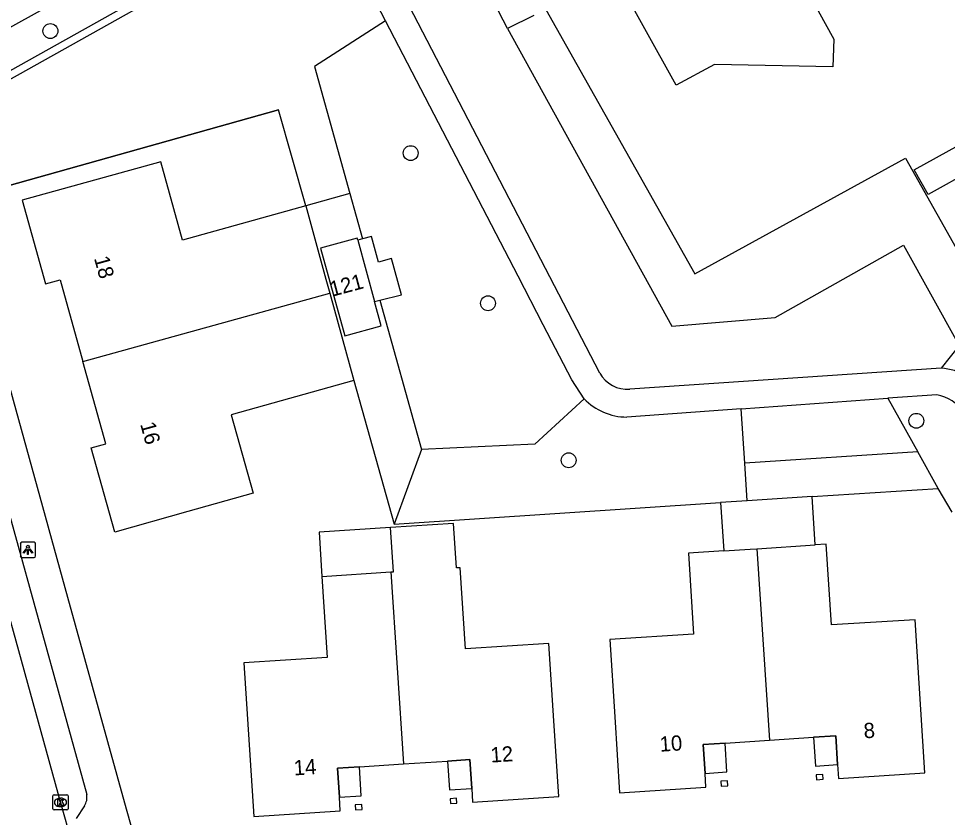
# Model space of a CAD drawing. Extents: x 159628 to 160723, y 388176 to 389416.
# Drawn here: x 160150.8 to 160211.8, y 388415.1 to 388467.7 of the extents above; entities that cross this region are included whole.
import ezdxf

# ---------------------------------------------------------------- set-up
doc = ezdxf.new("R2010")
doc.units = 0
for name, color, linetype in [('IMGEO_Boom', 7, 'Continuous'), ('IMGEO_Groenvoorziening', 7, 'Continuous'), ('IMGEO_Haag', 7, 'Continuous'), ('IMGEO_Hek', 7, 'Continuous'), ('IMGEO_Kolk', 7, 'Continuous'), ('IMGEO_Lichtpunt', 7, 'Continuous'), ('IMGEO_Muur', 7, 'Continuous'), ('IMGEO_Pand', 7, 'Continuous'), ('IMGEO_Pand_nummerreeks', 7, 'Continuous'), ('IMGEO_Pand_overbouw', 7, 'Continuous'), ('IMGEO_Rijbaan_lokaal_open', 7, 'Continuous'), ('IMGEO_Voetpad_halfverhard', 7, 'Continuous'), ('IMGEO_Voetpad_open', 7, 'Continuous')]:
    doc.layers.add(name, color=color, linetype=linetype)

msp = doc.modelspace()

# ---------------------------------------------------------------- linework, layer by layer
at = {"layer": 'IMGEO_Boom'}
for centre in [(160152.854, 388466.863), (160176.542, 388458.833), (160181.628, 388448.956), (160209.789, 388441.225), (160186.933, 388438.626)]:
    msp.add_circle(centre, 0.489, dxfattribs=at)
at = {"layer": 'IMGEO_Groenvoorziening'}
for points in [[(160182.913, 388467.038), (160182.039, 388468.726)], [(160184.632, 388467.887), (160182.913, 388467.038)], [(160185.435, 388468.284), (160195.231, 388450.891), (160209.082, 388458.498), (160213.193, 388451.174), (160215.17, 388447.612)], [(160174.883, 388467.539), (160170.208, 388464.53), (160172.544, 388456.178)], [(160182.913, 388467.038), (160193.72, 388447.443), (160200.505, 388448.02), (160208.94, 388452.771), (160212.613, 388446.186)], [(160169.64, 388455.37), (160167.851, 388461.677), (160146.76, 388455.755)], [(160172.544, 388456.178), (160169.64, 388455.37)], [(160172.544, 388456.178), (160173.381, 388453.186)], [(160174.507, 388449.157), (160177.253, 388439.338)], [(160212.613, 388446.186), (160211.422, 388444.678)], [(160172.81, 388443.88), (160175.46, 388434.431)], [(160187.945, 388442.677), (160184.7, 388439.678), (160177.253, 388439.338)], [(160207.919, 388442.702), (160209.878, 388439.184)], [(160198.509, 388438.441), (160198.281, 388442.009)], [(160177.253, 388439.338), (160175.46, 388434.431)], [(160209.878, 388439.184), (160198.509, 388438.441)], [(160211.225, 388436.766), (160209.878, 388439.184)], [(160198.668, 388435.963), (160198.509, 388438.441)], [(160202.94, 388436.236), (160211.225, 388436.766)], [(160212.141, 388435.205), (160211.225, 388436.766)], [(160175.46, 388434.431), (160196.924, 388435.851)]]:
    msp.add_lwpolyline(points, dxfattribs=at)
at = {"layer": 'IMGEO_Haag'}
for points in [[(160145.181, 388461.454), (160170.636, 388475.72)], [(160170.867, 388475.276), (160145.318, 388460.958)]]:
    msp.add_lwpolyline(points, dxfattribs=at)
at = {"layer": 'IMGEO_Hek'}
for points in [[(160185.435, 388468.284), (160195.231, 388450.891), (160209.082, 388458.498)], [(160146.76, 388455.755), (160167.851, 388461.677)]]:
    msp.add_lwpolyline(points, dxfattribs=at)
at = {"layer": 'IMGEO_Kolk'}
for p, q in [((160153.016, 388415.694), (160153.016, 388416.546)), ((160153.091, 388416.62), (160153.943, 388416.62)), ((160154.017, 388416.546), (160154.017, 388415.694)), ((160153.504, 388416.4), (160153.529, 388416.4)), ((160153.943, 388415.62), (160153.091, 388415.62)), ((160153.527, 388415.84), (160153.502, 388415.84))]:
    msp.add_line(p, q, dxfattribs=at)
for points in [[(160153.016, 388415.694), (160153.016, 388416.546)], [(160153.091, 388416.62), (160153.943, 388416.62)], [(160154.017, 388416.546), (160154.017, 388415.694)], [(160153.337, 388416.32), (160153.46, 388416.32), (160153.46, 388416.169), (160153.59, 388416.32), (160153.754, 388416.32), (160153.608, 388416.169), (160153.761, 388415.92), (160153.609, 388415.92), (160153.524, 388416.084), (160153.46, 388416.017), (160153.46, 388415.92), (160153.337, 388415.92), (160153.337, 388416.32)], [(160153.943, 388415.62), (160153.091, 388415.62)]]:
    msp.add_lwpolyline(points, dxfattribs=at)
for centre, start, end in [((160153.093, 388416.544), 91.55205, 178.44795), ((160153.093, 388416.544), 91.55205, 178.44795), ((160153.941, 388416.544), 1.55205, 88.44795), ((160153.941, 388416.544), 1.55205, 88.44795), ((160153.093, 388415.696), 181.55205, 268.44795), ((160153.093, 388415.696), 181.55205, 268.44795), ((160153.941, 388415.696), 271.55205, 358.44795), ((160153.941, 388415.696), 271.55205, 358.44795)]:
    msp.add_arc(centre, 0.0765, start, end, dxfattribs=at)
for centre, major_axis, ratio, start_param, end_param in [((160153.503, 388416.12), (-0.387, 0.002), 0.722429, 4.712389, 7.853982), ((160153.528, 388416.12), (-0.39, 0.002), 0.717154, 1.570796, 4.712389)]:
    msp.add_ellipse(centre, major_axis=major_axis, ratio=ratio, start_param=start_param, end_param=end_param, dxfattribs=at)
at = {"layer": 'IMGEO_Lichtpunt'}
for p, q in [((160150.877, 388433.137), (160150.877, 388432.33)), ((160150.877, 388433.137), (160150.877, 388432.33)), ((160151.779, 388433.232), (160150.971, 388433.232)), ((160151.779, 388433.232), (160150.971, 388433.232)), ((160151.873, 388432.33), (160151.873, 388433.137)), ((160151.873, 388432.33), (160151.873, 388433.137)), ((160150.971, 388432.236), (160151.779, 388432.236)), ((160150.971, 388432.236), (160151.779, 388432.236))]:
    msp.add_line(p, q, dxfattribs=at)
for points in [[(160151.251, 388432.801), (160151.29, 388432.773), (160151.102, 388432.511), (160151.064, 388432.538), (160151.251, 388432.801)], [(160151.353, 388432.753), (160151.4, 388432.753), (160151.4, 388432.431), (160151.353, 388432.431), (160151.353, 388432.753)], [(160151.463, 388432.773), (160151.501, 388432.8), (160151.688, 388432.538), (160151.649, 388432.51), (160151.463, 388432.773)]]:
    msp.add_lwpolyline(points, dxfattribs=at)
msp.add_circle((160151.376, 388432.935), 0.0994, dxfattribs=at)
for centre, start, end in [((160150.971, 388433.137), 90, 180), ((160150.971, 388433.137), 90, 180), ((160151.779, 388433.137), 0, 90), ((160151.779, 388433.137), 0, 90), ((160150.971, 388432.33), 180, 270), ((160150.971, 388432.33), 180, 270), ((160151.779, 388432.33), 270, 0), ((160151.779, 388432.33), 270, 360)]:
    msp.add_arc(centre, 0.0946, start, end, dxfattribs=at)
at = {"layer": 'IMGEO_Muur'}
msp.add_lwpolyline([(160157.756, 388416.075), (160154.009, 388429.596)], dxfattribs=at)
at = {"layer": 'IMGEO_Pand'}
for points in [[(160202.871, 388469.045), (160204.376, 388466.335), (160204.302, 388464.517), (160196.523, 388464.668), (160193.994, 388463.31), (160189.868, 388470.737), (160187.441, 388475.108), (160196.47, 388480.124)], [(160212.587, 388459.354), (160213.49, 388457.73), (160210.557, 388456.1), (160209.654, 388457.725), (160212.587, 388459.354)], [(160169.64, 388455.37), (160161.537, 388453.115), (160160.104, 388458.264), (160151, 388455.73), (160152.53, 388450.24), (160153.492, 388450.507), (160154.989, 388445.122)], [(160169.64, 388455.37), (160170.97, 388450.551), (160171.227, 388449.62)], [(160173.062, 388453.103), (160173.026, 388453.235), (160170.623, 388452.576), (160172.207, 388446.802), (160174.61, 388447.461), (160174.168, 388449.073)], [(160173.062, 388453.103), (160174.168, 388449.073)], [(160154.989, 388445.122), (160171.227, 388449.62)], [(160171.227, 388449.62), (160172.81, 388443.88)], [(160172.81, 388443.88), (160164.747, 388441.621), (160166.19, 388436.47), (160161.893, 388435.258), (160157.08, 388433.9), (160155.53, 388439.45), (160156.492, 388439.717), (160154.989, 388445.122)], [(160202.94, 388436.236), (160198.668, 388435.963)], [(160203.143, 388433.054), (160202.94, 388436.236)], [(160198.668, 388435.963), (160196.924, 388435.851)], [(160196.924, 388435.851), (160197.128, 388432.669)], [(160175.219, 388434.194), (160170.521, 388433.888), (160170.71, 388430.985)], [(160176.073, 388418.65), (160178.967, 388418.84), (160180.437, 388418.931), (160180.56, 388417.035), (160180.618, 388416.135), (160186.29, 388416.5), (160185.965, 388421.49), (160185.634, 388426.576), (160180.147, 388426.219), (160179.799, 388431.556), (160179.55, 388431.54), (160179.36, 388434.463), (160175.219, 388434.194)], [(160175.23, 388431.279), (160175.408, 388431.291), (160175.219, 388434.194)], [(160199.303, 388432.809), (160203.143, 388433.054)], [(160200.129, 388420.215), (160203.032, 388420.41), (160204.495, 388420.499), (160204.617, 388418.605), (160204.675, 388417.702), (160210.35, 388418.06), (160209.71, 388428.14), (160204.21, 388427.79), (160203.86, 388433.1), (160203.143, 388433.054)], [(160197.128, 388432.669), (160194.8, 388432.52), (160195.139, 388427.18), (160189.64, 388426.831), (160189.963, 388421.74), (160190.28, 388416.75), (160195.955, 388417.125), (160195.897, 388418.029), (160195.775, 388419.922), (160197.212, 388420.02), (160200.129, 388420.215)], [(160197.128, 388432.669), (160198.871, 388432.781), (160199.303, 388432.809)], [(160199.303, 388432.809), (160200.129, 388420.215)], [(160170.71, 388430.985), (160175.23, 388431.279)], [(160175.23, 388431.279), (160176.073, 388418.65)], [(160170.71, 388430.985), (160171.057, 388425.647), (160165.57, 388425.29), (160166.22, 388415.19), (160171.912, 388415.565), (160171.854, 388416.464), (160171.732, 388418.361), (160173.167, 388418.46), (160176.073, 388418.65)], [(160203.198, 388417.933), (160203.22, 388417.61), (160203.657, 388417.638), (160203.636, 388417.962), (160203.198, 388417.933)], [(160197.378, 388417.546), (160196.939, 388417.518), (160196.961, 388417.191), (160197.4, 388417.22), (160197.378, 388417.546)], [(160173.329, 388415.981), (160172.892, 388415.953), (160172.913, 388415.631), (160173.35, 388415.66), (160173.329, 388415.981)], [(160179.129, 388416.362), (160179.15, 388416.04), (160179.585, 388416.068), (160179.564, 388416.391), (160179.129, 388416.362)]]:
    msp.add_lwpolyline(points, dxfattribs=at)
at = {"layer": 'IMGEO_Pand_overbouw'}
for points in [[(160204.495, 388420.499), (160203.032, 388420.41), (160203.16, 388418.51), (160204.617, 388418.605)], [(160197.212, 388420.02), (160195.775, 388419.922), (160195.897, 388418.029), (160197.339, 388418.123)], [(160180.437, 388418.931), (160178.967, 388418.84), (160179.091, 388416.939), (160180.56, 388417.035)], [(160173.167, 388418.46), (160171.732, 388418.361), (160171.854, 388416.464), (160173.291, 388416.558)]]:
    msp.add_lwpolyline(points, close=True, dxfattribs=at)
at = {"layer": 'IMGEO_Rijbaan_lokaal_open'}
for points in [[(160169.54, 388477.832), (160144.491, 388463.944)], [(160147.085, 388439.316), (160153.525, 388416.089), (160154.242, 388413.556)]]:
    msp.add_lwpolyline(points, dxfattribs=at)
at = {"layer": 'IMGEO_Voetpad_halfverhard'}
for points in [[(160174.883, 388467.539), (160170.867, 388475.276)], [(160188.98, 388444.36), (160176.445, 388468.521)], [(160187.945, 388442.677), (160187.146, 388443.912), (160185.259, 388447.547), (160183.6, 388450.743), (160174.883, 388467.539)], [(160211.422, 388444.678), (160190.952, 388443.314)], [(160211.133, 388442.933), (160207.919, 388442.702)], [(160198.281, 388442.009), (160207.919, 388442.702)], [(160198.281, 388442.009), (160190.75, 388441.467)]]:
    msp.add_lwpolyline(points, dxfattribs=at)
for centre, radius, start, end in [((160211.235, 388441.071), 3.611, 31.14017, 87.03102), ((160190.761, 388445.336), 2.031, 208.72103, 275.39369), ((160210.716, 388440.418), 2.549, 31.2046, 80.57939), ((160190.78, 388445.393), 3.926, 223.77154, 269.56038)]:
    msp.add_arc(centre, radius, start, end, dxfattribs=at)
at = {"layer": 'IMGEO_Voetpad_open'}
for points in [[(160158.642, 388412.875), (160157.756, 388416.075), (160154.009, 388429.596), (160146.76, 388455.755)], [(160173.381, 388453.186), (160173.062, 388453.103)], [(160174.507, 388449.157), (160175.935, 388449.509), (160175.29, 388451.908), (160174.427, 388451.655), (160173.967, 388453.339), (160173.381, 388453.186)], [(160174.168, 388449.073), (160174.507, 388449.157)], [(160148.825, 388439.798), (160155.242, 388416.638)], [(160155.094, 388415.892), (160154.54, 388415.071)]]:
    msp.add_lwpolyline(points, dxfattribs=at)
msp.add_arc((160154.223, 388416.452), 1.035, 327.22909, 10.32834, dxfattribs=at)

# ---------------------------------------------------------------- texts
at = {"layer": 'IMGEO_Pand_nummerreeks'}
for s, rotation, p in [('18', 285.5378, (160155.713, 388451.922)), ('121', 14.97085, (160171.364, 388449.379)), ('16', 285.5378, (160158.748, 388441.009)), ('8', 3.60963, (160206.356, 388420.332)), ('10', 3.77579, (160192.943, 388419.451)), ('12', 3.68412, (160181.822, 388418.737)), ('14', 3.77006, (160168.885, 388417.891))]:
    msp.add_text(s, height=1, rotation=rotation, dxfattribs=at).set_placement(p)

doc.saveas('drawing.dxf')
